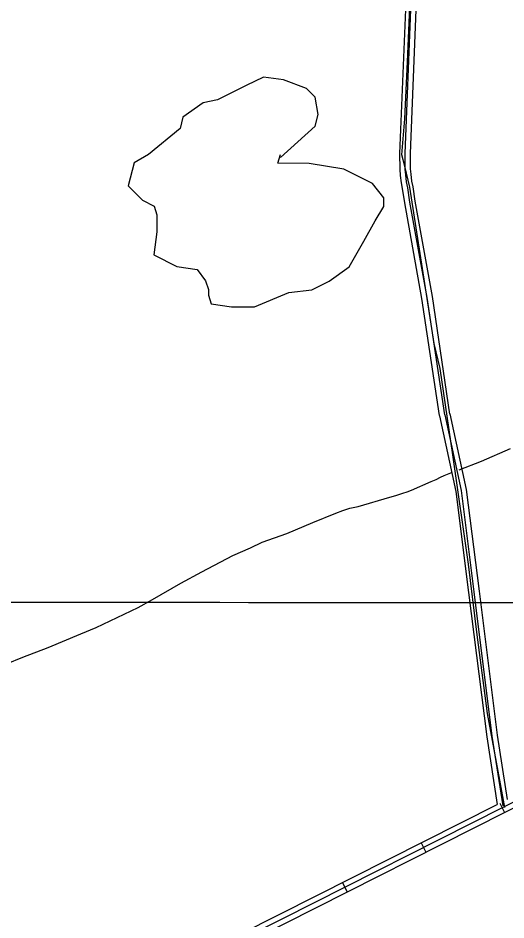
# Model space of a CAD drawing. Extents: x 3219052 to 3256913, y 800770 to 826146.
# Drawn here: x 3242220 to 3243603, y 817381 to 819939 of the extents above; entities that cross this region are included whole.
import ezdxf

# ---------------------------------------------------------------- set-up
doc = ezdxf.new("R2010")
doc.units = 0
for name, color, linetype in [('V-DTCH-CNTR', 7, 'Continuous'), ('V-GRID-MAJR', 7, 'Continuous'), ('V-ROAD-CNTR', 7, 'Continuous'), ('V-TOPO-SHOR', 7, 'Continuous')]:
    doc.layers.add(name, color=color, linetype=linetype)

msp = doc.modelspace()

# ---------------------------------------------------------------- linework, layer by layer
at = {"layer": 'V-DTCH-CNTR'}
msp.add_lwpolyline([(3243600.072, 817700.277), (3243585.271, 817777.6020000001), (3243551.184, 817966.139), (3243520.5130000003, 818197.337), (3243497.061, 818390.4230000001), (3243452.507, 818699.675), (3243416.929, 818944.437), (3243399.364, 819015.36), (3243359.788, 819271.304), (3243330.276, 819458.549), (3243316.526, 819518.654), (3243308.006, 819550.359), (3243315.983, 819652.89), (3243323.944, 819814.758), (3243338.241, 820147.834)], dxfattribs=at)
at = {"layer": 'V-GRID-MAJR'}
msp.add_spline([(3223238.921, 818307.868), (3228474.772, 818299.872), (3233710.625, 818292.637), (3238946.4790000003, 818286.164), (3244182.3340000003, 818280.452), (3249418.1890000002, 818275.502), (3254654.045, 818271.314), (3254654.046, 818271.314)], degree=3, dxfattribs=at)
at = {"layer": 'V-ROAD-CNTR'}
for p, q in [((3243585.622791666, 817712.7015472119), (3243599.157764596, 817685.9286007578)), ((3243362.513237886, 817599.910772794), (3243376.0482108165, 817573.1368263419)), ((3243139.4036841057, 817487.118998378), (3243152.938657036, 817460.346051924))]:
    msp.add_line(p, q, dxfattribs=at)
for points in [[(3243429.460103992, 818813.329345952), (3243379.544203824, 819146.0706804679), (3243330.825301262, 819416.8471389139), (3243324.912313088, 819457.5250575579), (3243321.448320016, 819473.93402474), (3243319.44132403, 819494.041984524), (3243317.7413274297, 819510.4539517), (3243317.6483276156, 819554.5738634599), (3243333.837295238, 819962.60804739), (3243352.7642573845, 820477.635017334), (3243411.509139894, 821153.9746646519), (3243504.57595376, 822086.9137987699), (3243506.487949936, 822127.574717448), (3243504.7569533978, 822174.7546230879)], [(3243444.2940743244, 818815.554341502), (3243394.34617422, 819148.511675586), (3243345.633271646, 819419.2551340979), (3243339.687283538, 819460.1560522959), (3243336.2932903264, 819476.2350201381), (3243334.364294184, 819495.559981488), (3243332.7392974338, 819511.2449501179), (3243332.649297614, 819554.2918640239), (3243348.8262652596, 819962.0350485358), (3243367.7402274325, 820476.7100191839), (3243426.4441100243, 821152.58066744), (3243519.54092383, 822085.815800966), (3243521.50091991, 822127.4977176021), (3243520.2539224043, 822161.4916496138)], [(3243414.6261336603, 818811.1043504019), (3243364.742233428, 819143.62968535), (3243316.0173308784, 819414.43914373), (3243310.137342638, 819454.89406282), (3243306.603349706, 819471.6330293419), (3243304.518353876, 819492.5239875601), (3243302.743357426, 819509.6629532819), (3243302.6473576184, 819554.855862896), (3243318.848325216, 819963.1810462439), (3243337.7882873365, 820478.5600154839), (3243396.5741697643, 821155.3686618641), (3243489.6109836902, 822088.0117965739), (3243491.474979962, 822127.651717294), (3243490.3409822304, 822158.556655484)], [(3243429.460103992, 818813.329345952), (3243475.9040111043, 818599.027774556), (3243512.104938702, 818311.139350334), (3243563.394836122, 817902.6431673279), (3243593.734775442, 817704.359563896)], [(3243444.1200746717, 818816.506339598), (3243490.703981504, 818601.5567694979), (3243526.987908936, 818313.0093465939), (3243578.252806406, 817904.7121631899), (3243606.059750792, 817722.97752666)], [(3243414.800133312, 818810.152352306), (3243461.1040407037, 818596.498779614), (3243497.221968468, 818309.269354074), (3243548.5368658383, 817900.5741714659), (3243577.8828071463, 817708.7895550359)], [(3245577.072808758, 818698.3625758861), (3245238.7874853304, 818529.67591326), (3244651.830659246, 818233.945504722), (3244050.9008611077, 817929.743113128), (3243593.981774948, 817700.119572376), (3242969.126024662, 817384.22820416), (3242177.506607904, 816984.9560027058), (3241528.222906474, 816651.390669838), (3240737.452488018, 816256.9384587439), (3240705.323552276, 816243.823484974), (3240677.9566070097, 816235.17050228), (3240641.8006793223, 816223.6485253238)], [(3240649.4076641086, 816210.329551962), (3240682.4945979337, 816220.873530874), (3240710.427542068, 816229.7055132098), (3240743.643475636, 816243.2644860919), (3241534.9978929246, 816638.007696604), (3242184.311594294, 816971.5880294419), (3242975.88701114, 817370.8382309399), (3243600.733761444, 817686.724599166), (3244057.6558475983, 817916.3501399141), (3244658.5926457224, 818220.5565314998), (3245245.508471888, 818516.2659400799), (3245583.7667953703, 818684.9386027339)], [(3240651.328660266, 816242.4284877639), (3240673.4186160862, 816249.467473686), (3240700.219562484, 816257.941456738), (3240731.2615004, 816270.612431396), (3241521.447920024, 816664.7736430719), (3242170.7016215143, 816998.32397597), (3242962.3650381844, 817397.6181773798), (3243577.8828071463, 817708.7895550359)]]:
    msp.add_lwpolyline(points, dxfattribs=at)
at = {"layer": 'V-TOPO-SHOR'}
for points in [[(3242964.084438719, 819543.0103758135), (3243062.003243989, 819632.3923264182), (3243070.215775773, 819664.9522699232), (3243062.1739402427, 819713.8348592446), (3243037.792389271, 819738.3188279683), (3242972.689571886, 819762.8881448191), (3242915.6968685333, 819771.1518854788), (3242866.7801399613, 819746.8215433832), (3242785.252259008, 819706.2709732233), (3242744.51392297, 819698.2120680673), (3242687.4188018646, 819657.6102890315), (3242679.2062700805, 819625.0503455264), (3242589.4658573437, 819551.9398318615), (3242548.6933820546, 819527.5924201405), (3242532.268318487, 819462.47253313), (3242572.904236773, 819421.6659185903), (3242605.447110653, 819405.3091335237), (3242613.540155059, 819380.8593040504), (3242613.4377373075, 819331.993784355), (3242605.156927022, 819266.856827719), (3242670.242674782, 819234.143257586), (3242727.235378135, 819225.8795169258), (3242751.599859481, 819193.2512949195), (3242759.692903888, 819168.8014654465), (3242759.658764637, 819152.5129588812), (3242767.751809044, 819128.0631294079), (3242824.744512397, 819119.7993887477), (3242889.8985386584, 819119.6628317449), (3242987.7149261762, 819160.1792626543), (3243052.8860220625, 819168.1869589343), (3243101.802750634, 819192.51730103), (3243158.8978717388, 819233.1190800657), (3243199.77276478, 819306.3320114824), (3243232.469265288, 819363.2735059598), (3243256.987373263, 819403.9435634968), (3243257.038582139, 819428.3763233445), (3243224.5469171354, 819469.1658682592), (3243143.189732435, 819510.0578309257), (3243045.4928322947, 819526.5511729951), (3242955.9060461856, 819526.7389388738), (3242964.1015083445, 819551.154629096)], [(3243470.403, 818657.517), (3243533.731, 818682.14), (3243615.524, 818717.941)], [(3242139.538, 818088.5430000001), (3242233.6520000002, 818126.153), (3242305.5330000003, 818153.35), (3242397.472, 818192.223), (3242440.924, 818210.451), (3242559.974, 818266.8420000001), (3242601.094, 818289.6020000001), (3242681.742, 818336.214), (3242740.987, 818368.138), (3242828.252, 818414.3150000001), (3242878.336, 818436.63), (3242911.643, 818452.037), (3242982.2600000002, 818476.8910000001), (3243055.83, 818508.527), (3243121.0870000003, 818534.317), (3243140.13, 818542.4770000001), (3243160.1720000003, 818548.3690000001), (3243183.8140000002, 818553.331), (3243274.124, 818579.724), (3243290.643, 818584.368), (3243310.9390000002, 818591.35), (3243323.35, 818595.17), (3243335.009, 818599.747), (3243390.965, 818624.138), (3243405.643, 818630.131), (3243417.7260000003, 818636.297), (3243428.214, 818641.463), (3243451.534, 818651.285)]]:
    msp.add_lwpolyline(points, dxfattribs=at)

doc.saveas('drawing.dxf')
